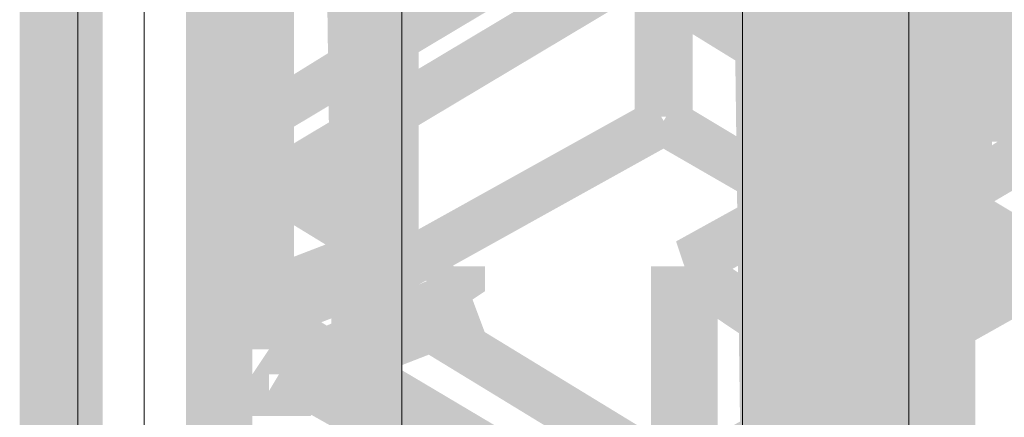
# Model space of a CAD drawing. Header units: millimetres. Extents: x -91 to 1961, y -1152 to 358.
# Tile 287 of 656: x 238.955 to 240.915, y 112.828 to 113.62. Entities that reach past the tile are written whole.
import ezdxf

# ---------------------------------------------------------------- set-up
doc = ezdxf.new("R2010")
doc.units = ezdxf.units.MM
doc.header["$MEASUREMENT"] = 0
doc.layers.get('0').update_dxf_attribs({"linetype": 'CONTINUOUS'})

msp = doc.modelspace()

# ---------------------------------------------------------------- hatches: boundary and pattern name
at = {"true_color": 0xaaaaaa}
h = msp.add_hatch(color=253, dxfattribs=at)
h.paths.add_polyline_path([(239.7159, 144.5471), (239.7159, 138.194), (239.5835, 138.194), (239.5835, 144.5471)])
h.paths.add_polyline_path([(239.7159, 135.0174), (239.7159, 128.6642), (239.5835, 128.6642), (239.5835, 135.0174)])
h.paths.add_polyline_path([(239.7159, 125.4877), (239.7159, 119.1345), (239.5835, 119.1345), (239.5835, 125.4877)])
h.paths.add_polyline_path([(239.7159, 115.9579), (239.7159, 109.6048), (239.5835, 109.6048), (239.5835, 115.9579)])
h.paths.add_polyline_path([(239.7159, 106.4282), (239.7159, 100.0751), (239.5835, 100.0751), (239.5835, 106.4282)])
h = msp.add_hatch(color=253, dxfattribs=at)
h.paths.add_polyline_path([(239.1203, 144.4644), (239.1203, 138.1113), (238.9879, 138.1113), (238.9879, 144.4644)])
h.paths.add_polyline_path([(239.1203, 134.9347), (239.1203, 128.5815), (238.9879, 128.5815), (238.9879, 134.9347)])
h.paths.add_polyline_path([(239.1203, 125.4049), (239.1203, 119.0518), (238.9879, 119.0518), (238.9879, 125.4049)])
h.paths.add_polyline_path([(239.1203, 115.8752), (239.1203, 109.5221), (238.9879, 109.5221), (238.9879, 115.8752)])
h.paths.add_polyline_path([(239.1203, 106.3455), (239.1203, 99.9923), (238.9879, 99.9923), (238.9879, 106.3455)])
h = msp.add_hatch(color=253, dxfattribs=at)
h.paths.add_polyline_path([(239.2857, 99.6118), (239.2857, 105.965), (239.4181, 105.965), (239.4181, 99.6118)])
h.paths.add_polyline_path([(239.2857, 109.1415), (239.2857, 115.4947), (239.4181, 115.4947), (239.4181, 109.1415)])
h.paths.add_polyline_path([(239.2857, 118.6713), (239.2857, 125.0244), (239.4181, 125.0244), (239.4181, 118.6713)])
h.paths.add_polyline_path([(239.2857, 128.201), (239.2857, 134.5542), (239.4181, 134.5542), (239.4181, 128.201)])
h.paths.add_polyline_path([(239.2857, 137.7307), (239.2857, 144.0839), (239.4181, 144.0839), (239.4181, 137.7307)])
h = msp.add_hatch(color=253, dxfattribs=at)
h.paths.add_polyline_path([(238.9548, 99.1155), (238.9548, 105.4686), (239.0706, 105.4686), (239.0706, 99.1155)])
h.paths.add_polyline_path([(238.9548, 108.6452), (238.9548, 114.9983), (239.0706, 114.9983), (239.0706, 108.6452)])
h.paths.add_polyline_path([(238.9548, 118.1749), (238.9548, 124.5281), (239.0706, 124.5281), (239.0706, 118.1749)])
h.paths.add_polyline_path([(238.9548, 127.7047), (238.9548, 134.0578), (239.0706, 134.0578), (239.0706, 127.7047)])
h.paths.add_polyline_path([(238.9548, 137.2344), (238.9548, 143.5875), (239.0706, 143.5875), (239.0706, 137.2344)])
h = msp.add_hatch(color=253, dxfattribs=at)
h.paths.add_polyline_path([(241.0229, 122.0629), (241.1553, 122.0629), (241.1553, 120.7559), (241.0229, 120.7559)])
h.paths.add_polyline_path([(240.8078, 113.2612), (240.8575, 113.2612), (240.8575, 113.1288), (240.8078, 113.1288)])
h.paths.add_polyline_path([(240.4769, 116.173), (240.5928, 116.173), (240.5928, 112.9634), (240.4769, 112.9634)])
h = msp.add_hatch(color=253, dxfattribs=at)
h.paths.add_polyline_path([(239.749, 100.3729), (239.6663, 106.6929), (239.7986, 106.726), (239.8813, 100.3729)])
h.paths.add_polyline_path([(239.6166, 109.8695), (239.5339, 116.2227), (239.6166, 116.2557), (239.7159, 109.9026)])
h.paths.add_polyline_path([(239.5008, 119.3992), (239.4512, 121.4342), (239.5835, 121.4342), (239.5835, 119.4323)])
h = msp.add_hatch(color=253, dxfattribs=at)
h.paths.add_polyline_path([(240.51, 100.3729), (240.4273, 106.726), (240.5597, 106.726), (240.6424, 100.3729)])
h.paths.add_polyline_path([(240.4273, 109.9026), (240.3446, 116.2227), (240.4273, 116.2557), (240.51, 109.9026)])
h.paths.add_polyline_path([(240.295, 119.3992), (240.2619, 121.4342), (240.3942, 121.4342), (240.3942, 119.4323)])
h = msp.add_hatch(color=253, dxfattribs=at)
h.paths.add_polyline_path([(242.7601, 121.2522), (242.8925, 121.2522), (242.8925, 117.7448), (242.7601, 117.7448)])
h.paths.add_polyline_path([(240.51, 116.4708), (240.6424, 116.4708), (240.6424, 112.285), (240.51, 112.285)])
h = msp.add_hatch(color=253, dxfattribs=at)
h.paths.add_polyline_path([(240.5928, 113.4266), (240.7251, 113.4266), (240.7251, 113.1784), (240.5928, 113.1784)])
h.paths.add_polyline_path([(239.6166, 117.6124), (239.749, 117.6124), (239.749, 113.1784), (239.6166, 113.1784)])
for points in [[(239.6166, 117.5793), (239.6166, 113.1784), (239.749, 113.1784), (239.749, 117.5793)], [(239.3354, 117.3146), (239.3354, 113.0792), (239.4512, 113.0792), (239.4512, 117.3146)], [(239.5835, 117.3146), (239.5835, 113.0792), (239.7159, 113.0792), (239.7159, 117.3146)], [(240.5597, 116.7355), (240.5597, 112.5001), (240.6755, 112.5001), (240.6755, 116.7355)], [(240.5597, 116.5535), (240.5597, 112.4505), (240.6755, 112.4505), (240.6755, 116.5535)], [(240.5597, 116.4708), (240.5597, 112.285), (240.6755, 112.285), (240.6755, 116.4708)], [(240.6424, 116.4708), (240.6424, 112.285), (240.7747, 112.285), (240.7747, 116.4708)], [(240.7251, 116.4377), (240.7251, 112.4008), (240.8575, 112.4008), (240.8575, 116.4377)], [(240.51, 116.3881), (240.51, 112.4008), (240.6424, 112.4008), (240.6424, 116.3881)], [(240.6424, 116.355), (240.6424, 112.3677), (240.7747, 112.3677), (240.7747, 116.355)], [(240.6755, 114.6509), (240.6755, 113.2942), (240.8078, 113.2942), (240.8078, 114.6509)], [(240.7747, 114.6178), (240.7747, 113.2612), (240.8906, 113.2612), (240.8906, 114.6178)], [(240.7251, 114.138), (239.4512, 113.377), (239.4181, 113.4597), (240.6755, 114.2373)], [(240.2619, 113.1784), (241.9991, 114.138), (242.0321, 114.0553), (240.295, 113.0792)], [(239.4512, 113.3439), (240.7251, 114.1049), (240.7747, 114.0222), (239.5008, 113.2612)], [(241.4862, 113.1288), (240.0468, 113.9726), (240.0964, 114.0553), (241.5358, 113.2115)], [(241.1056, 113.8402), (241.0726, 113.8402), (241.0229, 113.8402), (240.9733, 113.8402), (240.9402, 113.8402), (241.0229, 113.9395), (241.0229, 113.8899), (240.9402, 113.8071), (240.8906, 113.8071), (240.9402, 113.8402), (240.8906, 113.8071), (240.8575, 113.7575), (240.8078, 113.7244), (240.7747, 113.7244), (240.8078, 113.7575), (240.7747, 113.7244), (240.8078, 113.7575), (240.8078, 113.6748), (240.7747, 113.6417), (240.7251, 113.5921), (240.7747, 113.6417), (240.7747, 113.5921), (240.7251, 113.559), (240.6755, 113.5093), (240.7251, 113.559), (240.7251, 113.5093), (240.7251, 113.4597), (240.7251, 113.4266), (240.5928, 113.4266), (240.5928, 113.4597), (240.5928, 113.5093), (240.5928, 113.559), (240.6424, 113.559), (240.6755, 113.5921), (240.6424, 113.5921), (240.6424, 113.6417), (240.6755, 113.6417), (240.7251, 113.6748), (240.6755, 113.6748), (240.6755, 113.7575), (240.7251, 113.7575), (240.7747, 113.8071), (240.7747, 113.8402), (240.8078, 113.8402), (240.8078, 113.8071), (240.8575, 113.8402), (240.8906, 113.8899), (240.8906, 113.9395), (240.9402, 113.9395), (240.8906, 113.8899), (240.8906, 113.9395), (240.9402, 113.9726), (240.9733, 113.9726), (241.0229, 113.9726), (241.0726, 113.9726), (241.1056, 113.9726)], [(240.0468, 113.9395), (240.8575, 113.5093), (240.8078, 113.377), (240.0137, 113.8071)], [(240.1791, 113.9395), (240.9733, 113.5093), (240.9402, 113.377), (240.1295, 113.8071)], [(240.8078, 113.7575), (241.238, 113.559), (241.1884, 113.4266), (240.7747, 113.6417)], [(240.6424, 113.377), (240.2122, 113.6417), (240.2619, 113.7244), (240.6755, 113.4597)], [(242.0321, 113.6417), (240.295, 112.6655), (240.2619, 112.7483), (241.9991, 113.7244)], [(240.1791, 113.6748), (240.1791, 113.4266), (240.295, 113.4266), (240.295, 113.6748)], [(241.238, 113.4597), (240.6755, 113.1288), (240.6424, 113.2115), (241.1884, 113.559)], [(240.2619, 113.377), (239.6663, 113.0461), (239.6166, 113.1288), (240.2122, 113.4597)], [(240.6424, 113.1288), (240.2122, 113.377), (240.2619, 113.4597), (240.6755, 113.2115)], [(239.4512, 113.377), (239.7159, 113.2612), (239.6663, 113.1288), (239.4181, 113.2612)], [(239.4512, 113.3439), (239.749, 113.1784), (239.7159, 113.0792), (239.4181, 113.2612)], [(240.7747, 113.3439), (240.8575, 113.2942), (240.8078, 113.1784), (240.7251, 113.2115)], [(240.6755, 113.2942), (240.6755, 113.2612), (240.8078, 113.2612), (240.8078, 113.2942)], [(240.7747, 113.2942), (240.8575, 113.2612), (240.8078, 113.1288), (240.7251, 113.1784)], [(240.9402, 113.1784), (240.5597, 112.9137), (240.51, 112.9964), (240.8906, 113.2612)], [(240.7747, 113.2612), (240.7747, 113.2115), (240.8906, 113.2115), (240.8906, 113.2612)], [(240.8575, 113.2612), (240.9402, 113.2115), (240.8906, 113.0792), (240.8078, 113.1288)], [(240.9402, 113.2612), (241.0229, 113.2115), (240.9733, 113.0792), (240.8906, 113.1288)], [(239.7159, 113.0792), (239.5008, 112.9964), (239.4512, 113.1288), (239.6663, 113.2115)], [(239.6166, 113.2115), (239.6166, 113.1784), (239.749, 113.1784), (239.749, 113.2115)], [(239.8317, 113.0461), (239.6663, 113.1784), (239.7159, 113.2115), (239.8813, 113.0792)], [(240.8906, 113.2115), (240.9733, 113.1288), (240.9402, 113.0792), (240.8575, 113.1784)], [(241.4531, 112.7814), (240.8906, 113.1288), (240.9402, 113.2115), (241.4862, 112.8806)], [(240.295, 113.1784), (240.5597, 112.9964), (240.51, 112.9137), (240.2619, 113.0792)], [(239.5339, 112.9964), (239.8317, 113.1288), (239.8813, 112.9964), (239.5835, 112.8806)], [(239.6663, 113.1288), (240.6424, 112.5332), (240.5928, 112.4505), (239.6166, 113.0461)], [(240.2122, 113.1288), (240.2122, 112.6986), (240.3446, 112.6986), (240.3446, 113.1288)], [(239.4512, 113.0792), (240.51, 112.4505), (240.4769, 112.3677), (239.4181, 112.9964)], [(239.5008, 112.9634), (240.5597, 112.3677), (240.51, 112.285), (239.4512, 112.8806)]]:
    msp.add_hatch(color=253, dxfattribs=at).paths.add_polyline_path(points)
h = msp.add_hatch(color=253, dxfattribs=at)
h.paths.add_polyline_path([(242.3299, 117.447), (242.4623, 117.447), (242.4623, 117.4139), (242.3299, 117.4139)])
h.paths.add_polyline_path([(240.51, 116.3881), (240.6424, 116.3881), (240.6424, 112.4008), (240.51, 112.4008)])
h = msp.add_hatch(color=253, dxfattribs=at)
h.paths.add_polyline_path([(240.6424, 116.3881), (240.7747, 116.3881), (240.7747, 112.4008), (240.6424, 112.4008)])
h.paths.add_polyline_path([(242.3796, 117.447), (242.4127, 117.447), (242.4127, 117.3146), (242.3796, 117.3146)])
h = msp.add_hatch(color=253, dxfattribs=at)
h.paths.add_polyline_path([(241.2711, 114.8991), (241.4034, 114.8991), (241.4034, 114.2373), (241.2711, 114.2373)])
h.paths.add_polyline_path([(239.3684, 117.2815), (239.5008, 117.2815), (239.5008, 113.0461), (239.3684, 113.0461)])
h = msp.add_hatch(color=253, dxfattribs=at)
h.paths.add_polyline_path([(241.1056, 116.901), (241.238, 116.901), (241.238, 115.2962), (241.1056, 115.2962)])
h.paths.add_polyline_path([(240.4273, 116.6363), (240.5597, 116.6363), (240.5597, 112.4008), (240.4273, 112.4008)])
h = msp.add_hatch(color=253, dxfattribs=at)
h.paths.add_polyline_path([(240.9733, 113.8071), (240.9402, 113.7575), (240.8906, 113.8071), (240.9402, 113.8402)])
h.paths.add_polyline_path([(240.9402, 113.7575), (240.8906, 113.7244), (240.8575, 113.7575), (240.8906, 113.8071)])
h.paths.add_polyline_path([(240.8906, 113.7244), (240.8575, 113.6748), (240.8078, 113.7244), (240.8575, 113.7575)])
h.paths.add_polyline_path([(240.8906, 113.7244), (240.8906, 113.6748), (240.8575, 113.6417), (240.8078, 113.5921), (240.7747, 113.6417), (240.8078, 113.6748), (240.7747, 113.6748), (240.7747, 113.7244)])
h.paths.add_polyline_path([(240.8575, 113.6417), (240.8575, 113.5921), (240.7251, 113.5921), (240.7251, 113.6417)])
h.paths.add_polyline_path([(240.8575, 113.5921), (240.8575, 113.559), (240.8575, 113.5093), (240.7251, 113.5093), (240.7251, 113.559), (240.7251, 113.5921)])
h.paths.add_polyline_path([(240.8575, 113.5093), (240.8575, 113.4597), (240.7747, 113.5093), (240.8078, 113.5093), (240.8078, 113.377), (240.7747, 113.377), (240.7251, 113.4597), (240.7251, 113.5093)])
h = msp.add_hatch(color=253, dxfattribs=at)
h.paths.add_polyline_path([(240.8906, 113.4597), (240.8906, 113.4266), (240.7747, 113.4266), (240.7747, 113.4597)])
h.paths.add_polyline_path([(240.8078, 113.4597), (240.8575, 113.4597), (240.8575, 113.3439), (240.8078, 113.3439)])
h.paths.add_polyline_path([(240.8575, 113.4597), (240.8906, 113.4597), (240.8906, 113.3439), (240.8575, 113.3439)])
h.paths.add_polyline_path([(240.8575, 113.4266), (240.8575, 113.4597), (240.9733, 113.4597), (240.9733, 113.4266)])
h.paths.add_polyline_path([(240.8906, 113.5093), (240.9402, 113.5093), (240.9402, 113.377), (240.8906, 113.377)])
h = msp.add_hatch(color=253, dxfattribs=at)
h.paths.add_polyline_path([(239.4181, 113.3439), (239.3684, 113.3439), (239.3684, 113.4597), (239.4181, 113.4597)])
h.paths.add_polyline_path([(239.4512, 113.4266), (239.4512, 113.377), (239.3354, 113.377), (239.3354, 113.4266)])
h.paths.add_polyline_path([(239.4512, 113.377), (239.4512, 113.3439), (239.3354, 113.3439), (239.3354, 113.377)])
h.paths.add_polyline_path([(239.3684, 113.377), (239.4181, 113.377), (239.4181, 113.2612), (239.3684, 113.2612)])
h = msp.add_hatch(color=253, dxfattribs=at)
h.paths.add_polyline_path([(239.5008, 113.4266), (239.5008, 113.377), (239.3684, 113.377), (239.3684, 113.4266)])
h.paths.add_polyline_path([(239.5008, 113.377), (239.5008, 113.3439), (239.3684, 113.3439), (239.3684, 113.377)])
h.paths.add_polyline_path([(239.4181, 113.377), (239.4512, 113.377), (239.4512, 113.2612), (239.4181, 113.2612)])
h.paths.add_polyline_path([(239.5339, 113.3439), (239.5339, 113.2942), (239.4181, 113.2942), (239.4181, 113.3439)])
h = msp.add_hatch(color=253, dxfattribs=at)
h.paths.add_polyline_path([(239.4512, 113.377), (239.4512, 113.3439), (239.3354, 113.3439), (239.3354, 113.377)])
h.paths.add_polyline_path([(239.3684, 113.377), (239.4181, 113.377), (239.4181, 113.2612), (239.3684, 113.2612)])
h.paths.add_polyline_path([(239.5008, 113.3439), (239.5008, 113.2942), (239.3684, 113.2942), (239.3684, 113.3439)])
h = msp.add_hatch(color=253, dxfattribs=at)
h.paths.add_polyline_path([(239.5008, 113.3439), (239.5008, 113.2942), (239.3684, 113.2942), (239.3684, 113.3439)])
h.paths.add_polyline_path([(239.4181, 113.3439), (239.4512, 113.3439), (239.4512, 113.2115), (239.4181, 113.2115)])
h = msp.add_hatch(color=253, dxfattribs=at)
h.paths.add_polyline_path([(240.7251, 113.2942), (240.7747, 113.2942), (240.7747, 113.1784), (240.7251, 113.1784)])
h.paths.add_polyline_path([(240.8575, 113.2612), (240.8575, 113.2115), (240.7747, 113.2612), (240.8078, 113.2612), (240.8078, 113.1288), (240.7747, 113.1288), (240.7251, 113.2115), (240.7251, 113.2612)])
h = msp.add_hatch(color=253, dxfattribs=at)
h.paths.add_polyline_path([(241.3538, 112.831), (241.3207, 112.831), (241.2711, 112.9137), (241.2711, 112.9634), (241.3207, 112.8806), (241.2711, 112.8806), (241.2711, 112.9137), (241.238, 112.9634), (241.238, 112.9137), (241.1884, 112.9137), (241.1884, 113.0461), (241.238, 113.0461), (241.2711, 112.9964), (241.3207, 112.9634), (241.2711, 112.9964), (241.3207, 112.9964), (241.4034, 112.9634), (241.4034, 112.9137), (241.3207, 112.9634), (241.3538, 112.9634)])
h.paths.add_polyline_path([(241.1884, 112.9634), (241.1553, 112.9964), (241.1553, 112.9634), (241.1056, 112.9634), (241.0726, 113.0461), (241.0726, 113.0792), (241.1056, 112.9964), (241.0726, 112.9964), (241.0726, 113.0461), (241.0229, 113.0792), (241.0229, 113.0461), (240.9733, 113.0461), (240.9402, 113.1288), (240.9402, 113.1784), (240.9733, 113.0792), (240.9402, 113.0792), (240.8906, 113.0792), (240.8575, 113.1784), (240.8575, 113.2115), (240.8906, 113.1288), (240.8575, 113.1288), (240.8575, 113.1784), (240.8078, 113.2115), (240.8575, 113.2612), (240.8906, 113.2115), (240.8575, 113.2612), (240.8906, 113.2612), (240.9733, 113.2115), (240.9733, 113.1784), (240.8906, 113.2115), (240.9402, 113.2115), (240.9733, 113.2115), (241.0726, 113.1784), (241.0726, 113.1288), (240.9733, 113.1784), (241.0229, 113.1784), (241.0726, 113.1288), (241.1056, 113.0792), (241.0726, 113.1288), (241.1056, 113.1288), (241.1884, 113.0792), (241.1884, 113.0461), (241.1056, 113.0792), (241.1553, 113.0792), (241.1884, 113.0461), (241.238, 112.9964)])
h = msp.add_hatch(color=253, dxfattribs=at)
h.paths.add_polyline_path([(240.8078, 113.2612), (240.8575, 113.2612), (240.8575, 113.1288), (240.8078, 113.1288)])
h.paths.add_polyline_path([(240.8906, 113.2115), (240.9402, 113.1784), (240.8906, 113.1288), (240.8575, 113.1784)])
h.paths.add_polyline_path([(240.8906, 113.2115), (240.9402, 113.2115), (240.9402, 113.0792), (240.8906, 113.0792)])
h.paths.add_polyline_path([(241.0229, 113.1784), (241.0229, 113.1288), (240.9402, 113.1784), (240.9733, 113.1784), (240.9733, 113.0461), (240.9402, 113.0461), (240.8906, 113.1288), (240.8906, 113.1784)])
h.paths.add_polyline_path([(240.9733, 113.1784), (241.0229, 113.1784), (241.1056, 113.1288), (241.1056, 113.0792), (240.9733, 113.0792), (240.9733, 113.1288), (241.0229, 113.0461), (240.9733, 113.0461)])
h.paths.add_polyline_path([(241.0229, 113.1288), (241.0726, 113.1288), (241.0726, 112.9964), (241.0229, 112.9964)])
h.paths.add_polyline_path([(241.1056, 113.0792), (241.1553, 113.0461), (241.1056, 112.9964), (241.0726, 113.0461)])
h.paths.add_polyline_path([(241.1056, 113.0792), (241.1553, 113.0792), (241.1553, 112.9634), (241.1056, 112.9634)])
h.paths.add_polyline_path([(241.238, 113.0461), (241.238, 112.9964), (241.1553, 113.0461), (241.1884, 113.0461), (241.1884, 112.9137), (241.1553, 112.9137), (241.1056, 112.9964), (241.1056, 113.0461)])
h.paths.add_polyline_path([(241.1884, 113.0461), (241.238, 113.0461), (241.3207, 112.9964), (241.3207, 112.9634), (241.1884, 112.9634), (241.1884, 112.9964), (241.238, 112.9137), (241.1884, 112.9137)])
h.paths.add_polyline_path([(241.238, 112.9964), (241.2711, 112.9964), (241.2711, 112.8806), (241.238, 112.8806)])
h.paths.add_polyline_path([(241.3207, 112.9634), (241.3538, 112.9137), (241.3207, 112.8806), (241.2711, 112.9137)])
h.paths.add_polyline_path([(241.3207, 112.9634), (241.3538, 112.9634), (241.3538, 112.831), (241.3207, 112.831)])
h.paths.add_polyline_path([(241.4531, 112.9137), (241.4531, 112.8806), (241.3207, 112.8806), (241.3207, 112.9137)])
h = msp.add_hatch(color=253, dxfattribs=at)
h.paths.add_polyline_path([(240.9402, 113.2115), (240.9402, 113.1784), (240.8078, 113.1784), (240.8078, 113.2115)])
h.paths.add_polyline_path([(240.8078, 113.1784), (240.8078, 113.2115), (240.9402, 113.2115), (240.9402, 113.1784)])
h.paths.add_polyline_path([(240.8575, 113.2612), (240.8906, 113.2612), (240.8906, 113.1288), (240.8575, 113.1288)])
h = msp.add_hatch(color=253, dxfattribs=at)
h.paths.add_polyline_path([(240.8906, 113.0792), (240.8575, 113.0792), (240.8575, 113.2115), (240.8906, 113.2115)])
h.paths.add_polyline_path([(240.8078, 113.1784), (240.8078, 113.2115), (240.9402, 113.2115), (240.9402, 113.1784)])
h.paths.add_polyline_path([(240.8575, 113.1288), (240.8078, 113.1288), (240.8078, 113.2612), (240.8575, 113.2612)])
h = msp.add_hatch(color=253, dxfattribs=at)
h.paths.add_polyline_path([(239.8317, 112.9964), (239.7986, 112.9964), (239.749, 113.0792), (239.749, 113.1288), (239.8813, 113.1288), (239.8813, 113.0792), (239.7986, 113.1288), (239.8317, 113.1288)])
h.paths.add_polyline_path([(239.7986, 113.0461), (239.749, 113.0461), (239.749, 113.1784), (239.7986, 113.1784)])
h.paths.add_polyline_path([(239.749, 113.0461), (239.7159, 113.0461), (239.7159, 113.1784), (239.749, 113.1784)])
h.paths.add_polyline_path([(239.7159, 113.0792), (239.6663, 113.1288), (239.7159, 113.1784), (239.749, 113.1288)])
h.paths.add_polyline_path([(239.6166, 113.1784), (239.6166, 113.2115), (239.749, 113.2115), (239.749, 113.1784)])
h = msp.add_hatch(color=253, dxfattribs=at)
h.paths.add_polyline_path([(239.6663, 113.2115), (239.7159, 113.2115), (239.7159, 113.0792), (239.6663, 113.0792)])
h.paths.add_polyline_path([(239.7986, 113.1784), (239.7986, 113.1288), (239.6663, 113.1288), (239.6663, 113.1784)])
h = msp.add_hatch(color=253, dxfattribs=at)
h.paths.add_polyline_path([(240.8906, 113.1288), (240.8906, 113.1784), (241.0229, 113.1784), (241.0229, 113.1288)])
h.paths.add_polyline_path([(240.9402, 113.0792), (240.8906, 113.0792), (240.8906, 113.2115), (240.9402, 113.2115)])
h = msp.add_hatch(color=253, dxfattribs=at)
h.paths.add_polyline_path([(239.749, 113.1784), (239.749, 113.1288), (239.6166, 113.1288), (239.6166, 113.1784)])
h.paths.add_polyline_path([(239.6663, 113.1784), (239.7159, 113.1784), (239.7159, 113.0461), (239.6663, 113.0461)])
h.paths.add_polyline_path([(239.7159, 113.1784), (239.749, 113.1784), (239.749, 113.0461), (239.7159, 113.0461)])
h.paths.add_polyline_path([(239.7986, 113.1288), (239.8317, 113.0792), (239.7986, 113.0461), (239.749, 113.0792)])
h.paths.add_polyline_path([(239.7986, 113.1288), (239.8317, 113.1288), (239.8317, 112.9964), (239.7986, 112.9964)])
h = msp.add_hatch(color=253, dxfattribs=at)
h.paths.add_polyline_path([(239.4181, 112.9964), (239.3684, 112.9964), (239.3684, 113.1288), (239.4181, 113.1288)])
h.paths.add_polyline_path([(239.4512, 113.0792), (239.4512, 113.0461), (239.3354, 113.0461), (239.3354, 113.0792)])
h.paths.add_polyline_path([(239.3684, 113.0792), (239.4181, 113.0792), (239.4181, 112.9634), (239.3684, 112.9634)])
h = msp.add_hatch(color=253, dxfattribs=at)
h.paths.add_polyline_path([(239.4512, 113.0792), (239.4512, 113.0461), (239.3354, 113.0461), (239.3354, 113.0792)])
h.paths.add_polyline_path([(239.4512, 113.0461), (239.4512, 112.9964), (239.3354, 112.9964), (239.3354, 113.0461)])
h.paths.add_polyline_path([(239.4512, 112.9964), (239.4512, 112.9634), (239.3684, 112.9964), (239.4181, 112.9964), (239.4181, 112.8806), (239.3684, 112.8806), (239.3354, 112.9634), (239.3354, 112.9964)])
h.paths.add_polyline_path([(239.5008, 112.9634), (239.5008, 112.9137), (239.3684, 112.9137), (239.3684, 112.9634)])
h.paths.add_polyline_path([(239.4181, 112.9634), (239.4512, 112.9634), (239.4512, 112.831), (239.4181, 112.831)])
h = msp.add_hatch(color=253, dxfattribs=at)
h.paths.add_polyline_path([(239.5008, 113.0792), (239.5008, 113.0461), (239.3684, 113.0461), (239.3684, 113.0792)])
h.paths.add_polyline_path([(239.4181, 113.0792), (239.4512, 113.0792), (239.4512, 112.9634), (239.4181, 112.9634)])
h.paths.add_polyline_path([(239.4181, 113.0461), (239.4181, 113.0792), (239.5339, 113.0792), (239.5339, 113.0461)])
h = msp.add_hatch(color=253, dxfattribs=at)
h.paths.add_polyline_path([(239.5339, 113.0792), (239.5339, 113.0461), (239.4181, 113.0461), (239.4181, 113.0792)])
h.paths.add_polyline_path([(239.5008, 113.0461), (239.5339, 112.9964), (239.5008, 112.9634), (239.4512, 112.9964)])
h.paths.add_polyline_path([(239.5835, 112.9964), (239.5835, 112.9634), (239.4512, 112.9634), (239.4512, 112.9964)])
h.paths.add_polyline_path([(239.5008, 112.9964), (239.5339, 112.9964), (239.5339, 112.8806), (239.5008, 112.8806)])
h = msp.add_hatch(color=253, dxfattribs=at)
h.paths.add_polyline_path([(239.5008, 113.0461), (239.5008, 112.9964), (239.3684, 112.9964), (239.3684, 113.0461)])
h.paths.add_polyline_path([(239.5008, 112.9964), (239.5008, 112.9634), (239.3684, 112.9634), (239.3684, 112.9964)])
h.paths.add_polyline_path([(239.4512, 112.9634), (239.5008, 112.9137), (239.4512, 112.8806), (239.4181, 112.9137)])
h.paths.add_polyline_path([(239.4512, 112.9634), (239.5008, 112.9634), (239.5008, 112.831), (239.4512, 112.831)])
h.paths.add_polyline_path([(239.5008, 112.9634), (239.5339, 112.9634), (239.5008, 112.9137), (239.5008, 112.9634), (239.6166, 112.9634), (239.6166, 112.9137), (239.5339, 112.831), (239.5008, 112.831)])

# ---------------------------------------------------------------- linework, layer by layer
at = {"color": 7, "linetype": 'Continuous', "lineweight": 5}
for points in [[(239.7159, 99.5787), (239.7159, 143.207), (239.7159, 143.207)], [(239.203, 99.5787), (239.203, 142.9092), (239.203, 142.9092)], [(239.0706, 142.8265), (239.0706, 99.0162), (239.0706, 99.0162)]]:
    msp.add_lwpolyline(points, dxfattribs=at)
at = {"color": 7, "linetype": 'Continuous', "lineweight": 20}
for points in [[(239.203, 142.9092), (239.203, 99.1982), (239.203, 99.1982)], [(240.3942, 124.8259), (240.3942, 111.9045), (240.3942, 111.9045)], [(240.7251, 111.6894), (240.7251, 124.6439), (240.7251, 124.6439)]]:
    msp.add_lwpolyline(points, dxfattribs=at)

doc.saveas('drawing.dxf')
